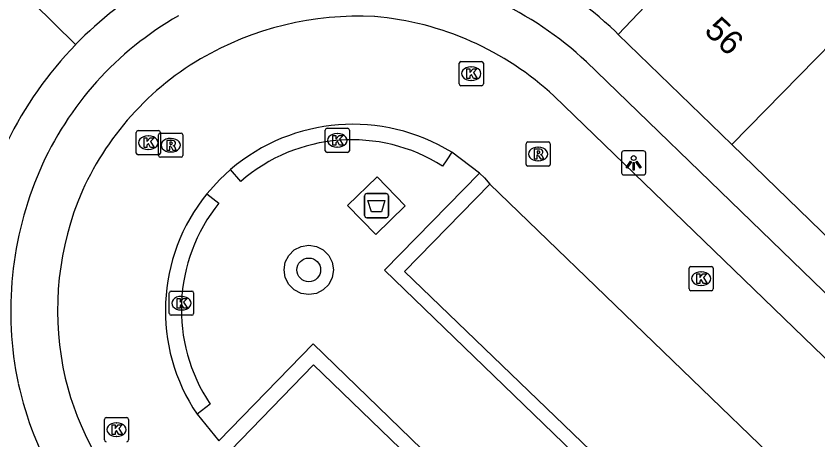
# Model space of a CAD drawing. Extents: x 160356 to 161355, y 381727 to 382845.
# Drawn here: x 160937.71 to 160970.86, y 382722.41 to 382739.94 of the extents above; entities that cross this region are included whole.
import ezdxf

# ---------------------------------------------------------------- set-up
doc = ezdxf.new("R2010")
doc.units = 0
for name, color, linetype in [('IMGEO_Afval_apart_plaats', 7, 'Continuous'), ('IMGEO_Boom', 7, 'Continuous'), ('IMGEO_Kolk', 7, 'Continuous'), ('IMGEO_Lichtpunt', 7, 'Continuous'), ('IMGEO_Pand', 7, 'Continuous'), ('IMGEO_Pand_nummerreeks', 7, 'Continuous'), ('IMGEO_Parkeervlak_open', 7, 'Continuous'), ('IMGEO_Rijbaan_lokaal_open', 7, 'Continuous'), ('IMGEO_Rioolput', 7, 'Continuous'), ('IMGEO_Voetpad_gesloten', 7, 'Continuous'), ('IMGEO_Voetpad_open', 7, 'Continuous')]:
    doc.layers.add(name, color=color, linetype=linetype)

msp = doc.modelspace()

# ---------------------------------------------------------------- linework, layer by layer
at = {"layer": 'IMGEO_Afval_apart_plaats'}
for p, q in [((160952.114, 382731.699), (160952.114, 382732.499)), ((160952.114, 382732.499), (160952.114, 382731.699)), ((160952.214, 382732.599), (160953.004, 382732.599)), ((160953.004, 382732.599), (160952.214, 382732.599)), ((160953.104, 382732.499), (160953.104, 382731.699)), ((160953.104, 382731.699), (160953.104, 382732.499)), ((160953.004, 382731.599), (160952.214, 382731.599)), ((160952.214, 382731.599), (160953.004, 382731.599))]:
    msp.add_line(p, q, dxfattribs=at)
msp.add_lwpolyline([(160952.257, 382732.313), (160952.961, 382732.313), (160952.812, 382731.843), (160952.406, 382731.843), (160952.257, 382732.313)], dxfattribs=at)
for centre, start, end in [((160952.214, 382732.499), 90, 180), ((160952.214, 382732.499), 90, 180), ((160953.004, 382732.499), 0, 90), ((160953.004, 382732.499), 360, 90), ((160952.214, 382731.699), 180, 270), ((160952.214, 382731.699), 180, 270), ((160953.004, 382731.699), 270, 0), ((160953.004, 382731.699), 270, 0)]:
    msp.add_arc(centre, 0.1, start, end, dxfattribs=at)
at = {"layer": 'IMGEO_Boom'}
msp.add_circle((160949.811, 382729.445), 0.489, dxfattribs=at)
at = {"layer": 'IMGEO_Kolk'}
for p, q in [((160956.102, 382738.059), (160956.954, 382738.059)), ((160956.027, 382737.133), (160956.027, 382737.985)), ((160956.515, 382737.839), (160956.54, 382737.839)), ((160957.028, 382737.985), (160957.028, 382737.133)), ((160956.954, 382737.059), (160956.102, 382737.059)), ((160956.538, 382737.279), (160956.513, 382737.279)), ((160942.679, 382734.275), (160942.679, 382735.127)), ((160942.754, 382735.201), (160943.606, 382735.201)), ((160943.68, 382735.127), (160943.68, 382734.275)), ((160950.491, 382734.372), (160950.491, 382735.224)), ((160950.566, 382735.298), (160951.418, 382735.298)), ((160950.979, 382735.078), (160951.004, 382735.078)), ((160951.492, 382735.224), (160951.492, 382734.372)), ((160943.167, 382734.981), (160943.192, 382734.981)), ((160943.19, 382734.421), (160943.165, 382734.421)), ((160951.002, 382734.518), (160950.977, 382734.518)), ((160943.606, 382734.201), (160942.754, 382734.201)), ((160951.418, 382734.298), (160950.566, 382734.298)), ((160965.53, 382728.658), (160965.53, 382729.51)), ((160965.605, 382729.584), (160966.457, 382729.584)), ((160966.531, 382729.51), (160966.531, 382728.658)), ((160966.018, 382729.364), (160966.043, 382729.364)), ((160966.041, 382728.804), (160966.016, 382728.804)), ((160944.047, 382727.642), (160944.047, 382728.494)), ((160944.122, 382728.568), (160944.974, 382728.568)), ((160945.048, 382728.494), (160945.048, 382727.642)), ((160966.457, 382728.584), (160965.605, 382728.584)), ((160944.535, 382728.348), (160944.56, 382728.348)), ((160944.558, 382727.788), (160944.533, 382727.788)), ((160944.974, 382727.568), (160944.122, 382727.568)), ((160941.361, 382722.414), (160941.361, 382723.266)), ((160941.436, 382723.34), (160942.288, 382723.34)), ((160941.849, 382723.12), (160941.874, 382723.12)), ((160942.362, 382723.266), (160942.362, 382722.414)), ((160941.872, 382722.56), (160941.847, 382722.56))]:
    msp.add_line(p, q, dxfattribs=at)
for points in [[(160956.102, 382738.059), (160956.954, 382738.059)], [(160956.027, 382737.133), (160956.027, 382737.985)], [(160956.348, 382737.759), (160956.471, 382737.759), (160956.471, 382737.608), (160956.601, 382737.759), (160956.765, 382737.759), (160956.619, 382737.608), (160956.772, 382737.359), (160956.62, 382737.359), (160956.535, 382737.523), (160956.471, 382737.456), (160956.471, 382737.359), (160956.348, 382737.359), (160956.348, 382737.759)], [(160957.028, 382737.985), (160957.028, 382737.133)], [(160956.954, 382737.059), (160956.102, 382737.059)], [(160942.679, 382734.275), (160942.679, 382735.127)], [(160942.754, 382735.201), (160943.606, 382735.201)], [(160943.68, 382735.127), (160943.68, 382734.275)], [(160950.491, 382734.372), (160950.491, 382735.224)], [(160950.566, 382735.298), (160951.418, 382735.298)], [(160951.492, 382735.224), (160951.492, 382734.372)], [(160943, 382734.901), (160943.123, 382734.901), (160943.123, 382734.75), (160943.253, 382734.901), (160943.417, 382734.901), (160943.271, 382734.75), (160943.424, 382734.501), (160943.272, 382734.501), (160943.187, 382734.665), (160943.123, 382734.598), (160943.123, 382734.501), (160943, 382734.501), (160943, 382734.901)], [(160950.812, 382734.998), (160950.935, 382734.998), (160950.935, 382734.847), (160951.065, 382734.998), (160951.229, 382734.998), (160951.083, 382734.847), (160951.236, 382734.598), (160951.084, 382734.598), (160950.999, 382734.762), (160950.935, 382734.695), (160950.935, 382734.598), (160950.812, 382734.598), (160950.812, 382734.998)], [(160943.606, 382734.201), (160942.754, 382734.201)], [(160951.418, 382734.298), (160950.566, 382734.298)], [(160965.53, 382728.658), (160965.53, 382729.51)], [(160965.605, 382729.584), (160966.457, 382729.584)], [(160966.531, 382729.51), (160966.531, 382728.658)], [(160965.851, 382729.284), (160965.974, 382729.284), (160965.974, 382729.133), (160966.104, 382729.284), (160966.268, 382729.284), (160966.122, 382729.133), (160966.275, 382728.884), (160966.123, 382728.884), (160966.038, 382729.048), (160965.974, 382728.981), (160965.974, 382728.884), (160965.851, 382728.884), (160965.851, 382729.284)], [(160944.047, 382727.642), (160944.047, 382728.494)], [(160944.122, 382728.568), (160944.974, 382728.568)], [(160945.048, 382728.494), (160945.048, 382727.642)], [(160966.457, 382728.584), (160965.605, 382728.584)], [(160944.368, 382728.268), (160944.491, 382728.268), (160944.491, 382728.117), (160944.621, 382728.268), (160944.785, 382728.268), (160944.639, 382728.117), (160944.792, 382727.868), (160944.64, 382727.868), (160944.555, 382728.032), (160944.491, 382727.965), (160944.491, 382727.868), (160944.368, 382727.868), (160944.368, 382728.268)], [(160944.974, 382727.568), (160944.122, 382727.568)], [(160941.361, 382722.414), (160941.361, 382723.266)], [(160941.436, 382723.34), (160942.288, 382723.34)], [(160942.362, 382723.266), (160942.362, 382722.414)], [(160941.682, 382723.04), (160941.805, 382723.04), (160941.805, 382722.889), (160941.935, 382723.04), (160942.099, 382723.04), (160941.953, 382722.889), (160942.106, 382722.64), (160941.954, 382722.64), (160941.869, 382722.804), (160941.805, 382722.737), (160941.805, 382722.64), (160941.682, 382722.64), (160941.682, 382723.04)]]:
    msp.add_lwpolyline(points, dxfattribs=at)
for centre, start, end in [((160956.104, 382737.983), 91.552, 178.448), ((160956.104, 382737.983), 91.552, 178.448), ((160956.952, 382737.983), 1.552, 88.448), ((160956.952, 382737.983), 1.552, 88.448), ((160956.104, 382737.135), 181.552, 268.448), ((160956.104, 382737.135), 181.552, 268.448), ((160956.952, 382737.135), 271.552, 358.448), ((160956.952, 382737.135), 271.552, 358.448), ((160942.756, 382735.125), 91.552, 178.448), ((160942.756, 382735.125), 91.552, 178.448), ((160943.604, 382735.125), 1.552, 88.448), ((160943.604, 382735.125), 1.552, 88.448), ((160950.568, 382735.222), 91.552, 178.448), ((160950.568, 382735.222), 91.552, 178.448), ((160951.416, 382735.222), 1.552, 88.448), ((160951.416, 382735.222), 1.552, 88.448), ((160942.756, 382734.277), 181.552, 268.448), ((160942.756, 382734.277), 181.552, 268.448), ((160943.604, 382734.277), 271.552, 358.448), ((160943.604, 382734.277), 271.552, 358.448), ((160950.568, 382734.374), 181.552, 268.448), ((160950.568, 382734.374), 181.552, 268.448), ((160951.416, 382734.374), 271.552, 358.448), ((160951.416, 382734.374), 271.552, 358.448), ((160965.607, 382729.508), 91.552, 178.448), ((160965.607, 382729.508), 91.552, 178.448), ((160966.455, 382729.508), 1.552, 88.448), ((160966.455, 382729.508), 1.552, 88.448), ((160944.124, 382728.492), 91.552, 178.448), ((160944.124, 382728.492), 91.552, 178.448), ((160944.972, 382728.492), 1.552, 88.448), ((160944.972, 382728.492), 1.552, 88.448), ((160965.607, 382728.66), 181.552, 268.448), ((160965.607, 382728.66), 181.552, 268.448), ((160966.455, 382728.66), 271.552, 358.448), ((160966.455, 382728.66), 271.552, 358.448), ((160944.124, 382727.644), 181.552, 268.448), ((160944.124, 382727.644), 181.552, 268.448), ((160944.972, 382727.644), 271.552, 358.448), ((160944.972, 382727.644), 271.552, 358.448), ((160941.438, 382723.264), 91.552, 178.448), ((160941.438, 382723.264), 91.552, 178.448), ((160942.286, 382723.264), 1.552, 88.448), ((160942.286, 382723.264), 1.552, 88.448), ((160941.438, 382722.416), 181.552, 268.448), ((160941.438, 382722.416), 181.552, 268.448), ((160942.286, 382722.416), 271.552, 358.448), ((160942.286, 382722.416), 271.552, 358.448)]:
    msp.add_arc(centre, 0.0765, start, end, dxfattribs=at)
for centre, major_axis, ratio, start_param, end_param in [((160956.514, 382737.559), (-0.387, 0.002), 0.722429, 4.712389, 7.853982), ((160956.539, 382737.559), (-0.39, 0.002), 0.717154, 1.570796, 4.712389), ((160950.978, 382734.798), (-0.387, 0.002), 0.722429, 4.712389, 7.853982), ((160951.003, 382734.798), (-0.39, 0.002), 0.717154, 1.570796, 4.712389), ((160943.166, 382734.701), (-0.387, 0.002), 0.722429, 4.712389, 7.853982), ((160943.191, 382734.701), (-0.39, 0.002), 0.717154, 1.570796, 4.712389), ((160966.017, 382729.084), (-0.387, 0.002), 0.722429, 4.712389, 7.853982), ((160966.042, 382729.084), (-0.39, 0.002), 0.717154, 1.570796, 4.712389), ((160944.534, 382728.068), (-0.387, 0.002), 0.722429, 4.712389, 7.853982), ((160944.559, 382728.068), (-0.39, 0.002), 0.717154, 1.570796, 4.712389), ((160941.848, 382722.84), (-0.387, 0.002), 0.722429, 4.712389, 7.853982), ((160941.873, 382722.84), (-0.39, 0.002), 0.717154, 1.570796, 4.712389)]:
    msp.add_ellipse(centre, major_axis=major_axis, ratio=ratio, start_param=start_param, end_param=end_param, dxfattribs=at)
at = {"layer": 'IMGEO_Lichtpunt'}
for p, q in [((160962.742, 382734.27), (160962.742, 382733.463)), ((160962.742, 382734.27), (160962.742, 382733.463)), ((160963.644, 382734.365), (160962.836, 382734.365)), ((160963.644, 382734.365), (160962.836, 382734.365)), ((160963.738, 382733.463), (160963.738, 382734.27)), ((160963.738, 382733.463), (160963.738, 382734.27)), ((160962.836, 382733.369), (160963.644, 382733.369)), ((160962.836, 382733.369), (160963.644, 382733.369))]:
    msp.add_line(p, q, dxfattribs=at)
for points in [[(160963.116, 382733.934), (160963.155, 382733.906), (160962.967, 382733.644), (160962.929, 382733.671), (160963.116, 382733.934)], [(160963.218, 382733.886), (160963.265, 382733.886), (160963.265, 382733.564), (160963.218, 382733.564), (160963.218, 382733.886)], [(160963.328, 382733.906), (160963.366, 382733.933), (160963.553, 382733.671), (160963.514, 382733.643), (160963.328, 382733.906)]]:
    msp.add_lwpolyline(points, dxfattribs=at)
msp.add_circle((160963.241, 382734.068), 0.0994, dxfattribs=at)
for centre, start, end in [((160962.836, 382734.27), 90, 180), ((160962.836, 382734.27), 90, 180), ((160963.644, 382734.27), 0, 90), ((160963.644, 382734.27), 0, 90), ((160962.836, 382733.463), 180, 270), ((160962.836, 382733.463), 180, 270), ((160963.644, 382733.463), 270, 0), ((160963.644, 382733.463), 270, 360)]:
    msp.add_arc(centre, 0.0946, start, end, dxfattribs=at)
at = {"layer": 'IMGEO_Pand'}
for points in [[(160970.114, 382747.067), (160962.603, 382739.182)], [(160932.285, 382746.513), (160940.175, 382738.757)], [(160974.942, 382742.446), (160967.297, 382734.623)], [(160962.603, 382739.182), (160962.486, 382739.295)], [(160967.297, 382734.623), (160962.603, 382739.182)], [(160971.925, 382730.13), (160967.297, 382734.623)]]:
    msp.add_lwpolyline(points, dxfattribs=at)
for centre, radius, start, end in [((160951.643, 382727.904), 15.726, 46.4128, 63.9689), ((160951.495, 382727.787), 15.764, 120.1184, 135.8987), ((160951.515, 382727.769), 15.79, 135.9033, 153.8747)]:
    msp.add_arc(centre, radius, start, end, dxfattribs=at)
at = {"layer": 'IMGEO_Parkeervlak_open'}
for points in [[(160957.295, 382732.983), (160953.773, 382729.376), (160967.322, 382716.326), (160970.822, 382719.92)], [(160960.05, 382708.879), (160963.562, 382712.435), (160950.004, 382725.52), (160946.577, 382721.975)]]:
    msp.add_lwpolyline(points, dxfattribs=at)
at = {"layer": 'IMGEO_Rijbaan_lokaal_open'}
for points in [[(160974.391, 382722.665), (160959.953, 382736.626)], [(160956.872, 382733.445), (160955.72, 382734.309)], [(160946.58, 382733.597), (160946.128, 382733.179), (160945.594, 382732.586)], [(160956.872, 382733.445), (160957.071, 382733.252), (160957.295, 382732.983)], [(160957.295, 382732.983), (160970.822, 382719.92)], [(160945.196, 382723.477), (160946.094, 382722.382)]]:
    msp.add_lwpolyline(points, dxfattribs=at)
for centre, radius, start, end in [((160951.893, 382726.896), 13.039, 87.1795, 120.2183), ((160951.453, 382727.479), 12.487, 47.098, 85.0272), ((160951.496, 382727.732), 12.117, 120.5855, 158.0362), ((160951.64, 382727.669), 7.794, 58.4286, 130.4801), ((160951.544, 382727.763), 7.66, 140.9722, 214.0241), ((160951.961, 382727.77), 12.535, 158.9924, 192.9168), ((160951.644, 382727.872), 12.25, 193.7115, 224.5429)]:
    msp.add_arc(centre, radius, start, end, dxfattribs=at)
at = {"layer": 'IMGEO_Rioolput'}
for p, q in [((160943.68, 382735.099), (160944.532, 382735.099)), ((160943.605, 382734.173), (160943.605, 382735.025)), ((160944.093, 382734.879), (160944.118, 382734.879)), ((160944.606, 382735.025), (160944.606, 382734.173)), ((160958.869, 382734.733), (160959.721, 382734.733)), ((160958.794, 382733.807), (160958.794, 382734.659)), ((160959.282, 382734.513), (160959.307, 382734.513)), ((160959.795, 382734.659), (160959.795, 382733.807)), ((160944.532, 382734.099), (160943.68, 382734.099)), ((160944.116, 382734.319), (160944.091, 382734.319)), ((160959.721, 382733.733), (160958.869, 382733.733)), ((160959.305, 382733.953), (160959.28, 382733.953))]:
    msp.add_line(p, q, dxfattribs=at)
for points in [[(160943.68, 382735.099), (160944.532, 382735.099)], [(160943.605, 382734.173), (160943.605, 382735.025)], [(160944.194, 382734.797), (160943.942, 382734.799), (160943.942, 382734.399)], [(160944.12, 382734.718), (160944.066, 382734.718), (160944.066, 382734.637)], [(160944.606, 382735.025), (160944.606, 382734.173)], [(160958.869, 382734.733), (160959.721, 382734.733)], [(160943.942, 382734.399), (160944.066, 382734.399), (160944.066, 382734.561), (160944.077, 382734.561)], [(160944.066, 382734.637), (160944.118, 382734.637)], [(160944.124, 382734.532), (160944.195, 382734.399), (160944.335, 382734.399), (160944.27, 382734.525)], [(160958.794, 382733.807), (160958.794, 382734.659)], [(160959.383, 382734.431), (160959.131, 382734.433), (160959.131, 382734.033)], [(160959.795, 382734.659), (160959.795, 382733.807)], [(160944.532, 382734.099), (160943.68, 382734.099)], [(160959.131, 382734.033), (160959.255, 382734.033), (160959.255, 382734.195), (160959.266, 382734.195)], [(160959.309, 382734.352), (160959.255, 382734.352), (160959.255, 382734.271)], [(160959.255, 382734.271), (160959.307, 382734.271)], [(160959.313, 382734.166), (160959.384, 382734.033), (160959.524, 382734.033), (160959.459, 382734.159)], [(160959.721, 382733.733), (160958.869, 382733.733)]]:
    msp.add_lwpolyline(points, dxfattribs=at)
for centre, radius, start, end in [((160943.682, 382735.023), 0.0765, 91.552, 178.448), ((160943.682, 382735.023), 0.0765, 91.552, 178.448), ((160944.53, 382735.023), 0.0765, 1.552, 88.448), ((160944.53, 382735.023), 0.0765, 1.552, 88.448), ((160944.126, 382734.622), 0.0964, 77.0061, 93.1865), ((160944.14, 382734.679), 0.0378, 276.6634, 79.6772), ((160944.193, 382734.687), 0.109, 350.3612, 89.416), ((160958.871, 382734.657), 0.0765, 91.552, 178.448), ((160958.871, 382734.657), 0.0765, 91.552, 178.448), ((160959.719, 382734.657), 0.0765, 1.552, 88.448), ((160959.719, 382734.657), 0.0765, 1.552, 88.448), ((160944.076, 382734.508), 0.0533, 26.0293, 88.6989), ((160944.102, 382734.826), 0.19, 274.7715, 282.9687), ((160944.191, 382734.687), 0.112, 277.5842, 350.9817), ((160944.175, 382734.472), 0.108, 29.5134, 73.7905), ((160959.382, 382734.321), 0.109, 350.3612, 89.416), ((160943.682, 382734.175), 0.0765, 181.552, 268.448), ((160943.682, 382734.175), 0.0765, 181.552, 268.448), ((160944.53, 382734.175), 0.0765, 271.552, 358.448), ((160944.53, 382734.175), 0.0765, 271.552, 358.448), ((160959.265, 382734.142), 0.0533, 26.0293, 88.6989), ((160959.291, 382734.46), 0.19, 274.7715, 282.9687), ((160959.315, 382734.256), 0.0964, 77.0061, 93.1865), ((160959.329, 382734.313), 0.0378, 276.6634, 79.6772), ((160959.38, 382734.321), 0.112, 277.5842, 350.9817), ((160959.364, 382734.106), 0.108, 29.5134, 73.7905), ((160958.871, 382733.809), 0.0765, 181.552, 268.448), ((160958.871, 382733.809), 0.0765, 181.552, 268.448), ((160959.719, 382733.809), 0.0765, 271.552, 358.448), ((160959.719, 382733.809), 0.0765, 271.552, 358.448)]:
    msp.add_arc(centre, radius, start, end, dxfattribs=at)
for centre, major_axis, ratio, start_param, end_param in [((160944.092, 382734.599), (-0.387, 0.002), 0.722429, 4.712389, 7.853982), ((160944.117, 382734.599), (-0.39, 0.002), 0.717154, 1.570796, 4.712389), ((160959.281, 382734.233), (-0.387, 0.002), 0.722429, 4.712389, 7.853982), ((160959.306, 382734.233), (-0.39, 0.002), 0.717154, 1.570796, 4.712389)]:
    msp.add_ellipse(centre, major_axis=major_axis, ratio=ratio, start_param=start_param, end_param=end_param, dxfattribs=at)
at = {"layer": 'IMGEO_Voetpad_gesloten'}
msp.add_lwpolyline([(160952.579, 382730.907), (160951.417, 382732.109), (160952.639, 382733.29), (160953.801, 382732.088), (160952.579, 382730.907)], dxfattribs=at)
at = {"layer": 'IMGEO_Voetpad_open'}
for points in [[(160961.288, 382738.044), (160975.766, 382724.052)], [(160955.72, 382734.309), (160955.516, 382733.999), (160955.344, 382733.737)], [(160946.997, 382733.1), (160946.58, 382733.597)], [(160967.322, 382715.524), (160952.947, 382729.427), (160956.872, 382733.445)], [(160945.594, 382732.586), (160945.839, 382732.4), (160946.097, 382732.204)], [(160950.784, 382729.761), (160950.834, 382729.445), (160950.784, 382729.129), (160950.639, 382728.844), (160950.412, 382728.617), (160950.127, 382728.472), (160949.811, 382728.422), (160949.495, 382728.472), (160949.21, 382728.617), (160948.983, 382728.844), (160948.838, 382729.129), (160948.788, 382729.445), (160948.838, 382729.761), (160948.983, 382730.046), (160949.21, 382730.273), (160949.495, 382730.418), (160949.811, 382730.468), (160950.127, 382730.418), (160950.412, 382730.273), (160950.639, 382730.046), (160950.784, 382729.761)], [(160946.094, 382722.382), (160949.995, 382726.394), (160964.379, 382712.447)], [(160945.733, 382723.899), (160945.196, 382723.477)]]:
    msp.add_lwpolyline(points, dxfattribs=at)
for centre, radius, start, end in [((160951.617, 382727.775), 14.106, 46.7191, 84.0145), ((160951.15, 382728.142), 13.585, 119.6977, 156.5027), ((160951.598, 382727.82), 7.003, 57.6593, 131.0688), ((160952.086, 382727.751), 14.598, 156.5598, 191.8425), ((160951.559, 382727.804), 7.014, 141.1473, 213.8335), ((160951.987, 382727.932), 14.54, 192.6229, 227.7481)]:
    msp.add_arc(centre, radius, start, end, dxfattribs=at)

# ---------------------------------------------------------------- texts
at = {"layer": 'IMGEO_Pand_nummerreeks'}
msp.add_text('56', height=1, rotation=315.8427, dxfattribs=at).set_placement((160966.115, 382739.284))

doc.saveas('drawing.dxf')
